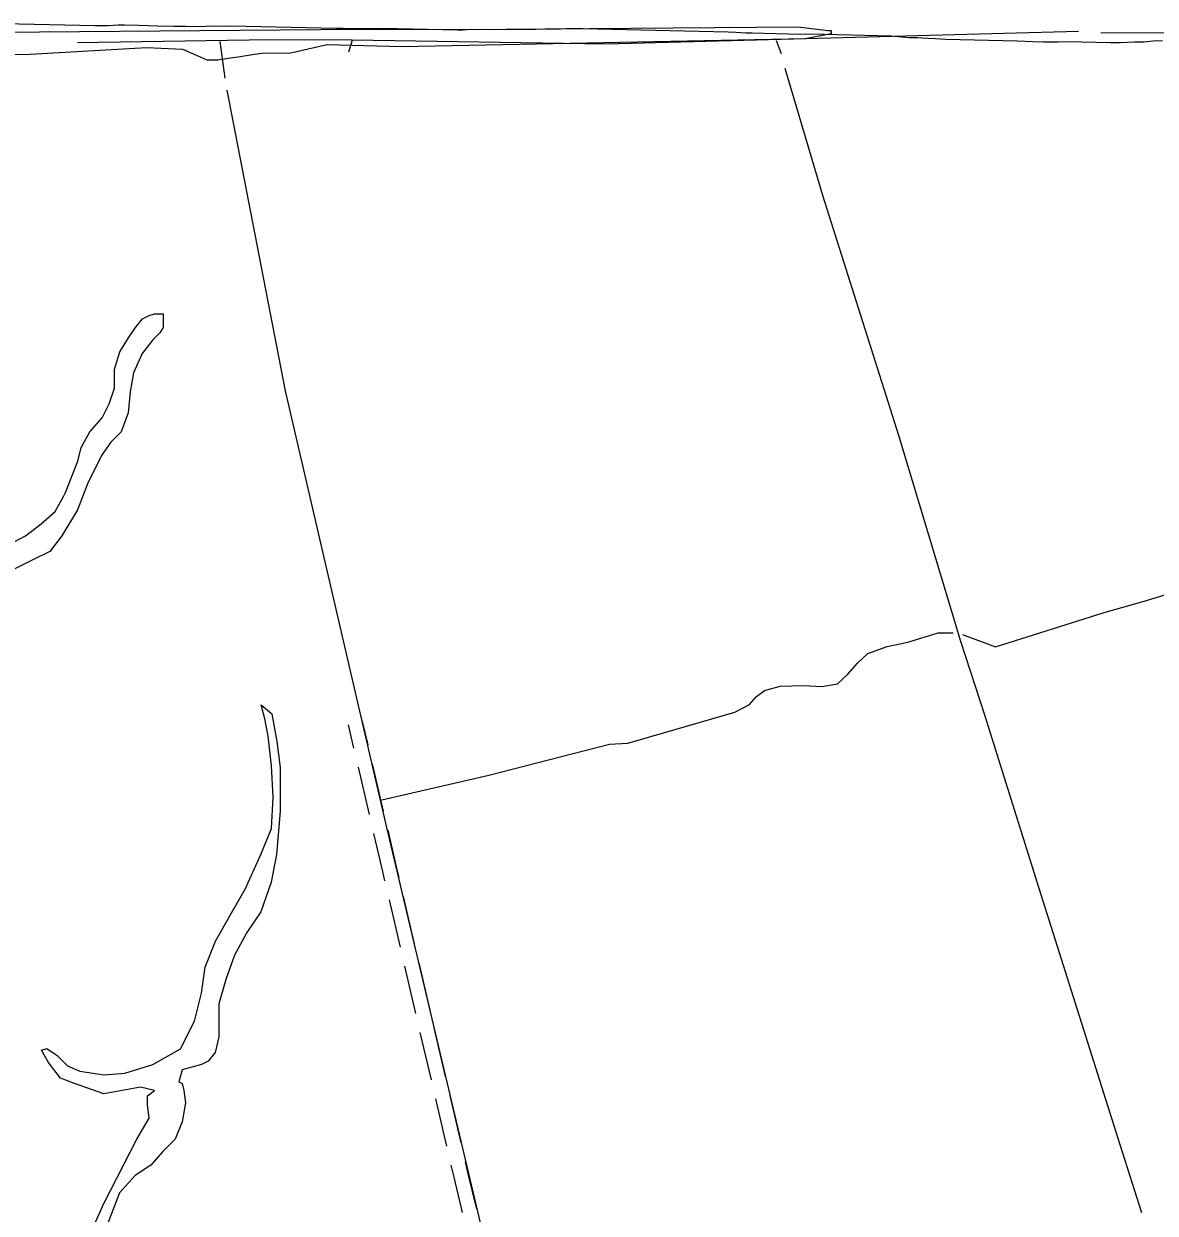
# Model space of a CAD drawing. Extents: x 3172297 to 3210190, y 958463 to 983887.
# Drawn here: x 3182368 to 3184693, y 971315 to 973760 of the extents above; entities that cross this region are included whole.
import ezdxf

# ---------------------------------------------------------------- set-up
doc = ezdxf.new("R2010")
doc.units = 0
for name, color, linetype in [('V-ROAD-CNTR', 7, 'Continuous'), ('V-SITE-VEGE', 7, 'Continuous'), ('V-TOPO-SHOR', 7, 'Continuous')]:
    doc.layers.add(name, color=color, linetype=linetype)

msp = doc.modelspace()

# ---------------------------------------------------------------- linework, layer by layer
at = {"layer": 'V-ROAD-CNTR'}
for p, q in [((3183046.3, 972271), (3183035, 972319.2)), ((3183075.5, 972278), (3183064.2, 972326)), ((3183078.1, 972134.7), (3183055.4, 972232.1)), ((3183107.3, 972141.6), (3183084.6, 972239)), ((3183141.8, 971862), (3183119.1, 971959.4)), ((3183171, 971869), (3183148.2, 971966.3)), ((3183202.8, 971732.6), (3183180.1, 971830)), ((3183173.7, 971725.7), (3183150.9, 971823.1)), ((3183205.5, 971589.4), (3183182.8, 971686.7)), ((3183234.7, 971596.3), (3183211.9, 971693.7)), ((3183237.3, 971453), (3183214.6, 971550.4)), ((3183266.5, 971460), (3183243.8, 971557.4))]:
    msp.add_line(p, q, dxfattribs=at)
for points in [[(3183139.2, 972005.3), (3183134.6, 972024.7), (3183116.4, 972102.7)], [(3183110, 971998.4), (3183105.4, 972017.9), (3183087.2, 972095.7)], [(3183269.6, 971316.8), (3183252.1, 971389.6), (3183246.4, 971414.1)], [(3183298.8, 971323.7), (3183281.3, 971396.5), (3183275.6, 971421)]]:
    msp.add_lwpolyline(points, dxfattribs=at)
at = {"layer": 'V-SITE-VEGE'}
for points in [[(3183864.7, 973740.4), (3183851.5, 973740.7), (3183831, 973741.9), (3183815.8, 973742.2), (3183516.5, 973749.5), (3183502.6, 973749.1), (3183483.4, 973749.6), (3183470.8, 973748.6), (3183450.3, 973748.4), (3183439.1, 973748.7), (3183421.2, 973747.8), (3183409.3, 973747.4), (3183376.3, 973748.2), (3183362.3, 973747.2), (3183342.5, 973747.7), (3183329.9, 973747.4), (3183310.8, 973747.8), (3183292.9, 973747.6), (3183287.6, 973747.7), (3183271.1, 973746.8), (3183259.8, 973746.4), (3183104.5, 973750.2), (3183086, 973749.3), (3183078.1, 973749.5), (3183057.6, 973749.3), (3183023.2, 973750.2), (3183010, 973749.8), (3182793.2, 973755.1), (3182783.9, 973754), (3182758.8, 973754.6), (3182741.6, 973754.3), (3182717.1, 973753.6), (3182700.6, 973754), (3182676.8, 973753.9), (3182641.8, 973754.8), (3182603.5, 973756.3), (3182575.1, 973757), (3182561.8, 973756.7), (3182541.3, 973755.2), (3182527.4, 973755.5), (3182514.2, 973755.2), (3182326.5, 973759.7)], [(3184708.1, 973724.6), (3184688.9, 973723.8), (3184669.6, 973722.2), (3184650.5, 973722), (3184621.3, 973720.8), (3184600.8, 973720.6), (3184511.6, 973722.8), (3184493.1, 973721.9), (3184463.3, 973721.9), (3184441.5, 973722.5), (3184409.2, 973723.9), (3184263.1, 973727.4), (3184241.3, 973728.6), (3184226.1, 973729.7), (3184203.7, 973730.9), (3184187.8, 973731.2), (3184165.4, 973733.1), (3184150.2, 973734.1), (3183985.7, 973738.1), (3183964.5, 973738), (3183864.7, 973740.4)]]:
    msp.add_lwpolyline(points, dxfattribs=at)
at = {"layer": 'V-TOPO-SHOR'}
for p, q in [((3182781.6, 973648.3), (3182771.1, 973723.3)), ((3183925.4, 973698.1), (3183914.7, 973724.9))]:
    msp.add_line(p, q, dxfattribs=at)
for points in [[(3182070.1, 973740.3), (3183059.4, 973748.6), (3183273.7, 973748.1), (3183959.4, 973753.5), (3184020.1, 973746.2), (3184027.2, 973746.2), (3184027.2, 973739.1), (3183973.6, 973728.5), (3183145, 973712.7), (3182991.5, 973716.6), (3182912.9, 973699), (3182862.9, 973699.1), (3182837.8, 973695.6), (3182812.8, 973692.1), (3182787.8, 973688.6), (3182766.4, 973685), (3182745, 973685.1), (3182720, 973695.9), (3182695, 973706.6), (3182620, 973710.4), (3182380.7, 973696.7), (3181527.1, 973684.5)], [(3184535.2, 973743.9), (3183924.5, 973727.6), (3183563.8, 973717.8), (3183042.5, 973726.2), (3183035.3, 973701.2)], [(3185294.2, 973734.7), (3185235.1, 973742.2), (3184581.6, 973740.3)], [(3183042.5, 973726.2), (3182874.6, 973726.6), (3182478.2, 973720.5)], [(3184665.8, 971316.2), (3184621.5, 971455.6), (3184455, 971982.7), (3184343.4, 972336.5), (3184293.8, 972490.2), (3184166.2, 972913.7), (3184010.3, 973406.9), (3183932.4, 973667.8)], [(3182785.1, 973623.3), (3182905, 973005.2), (3183113.5, 972108.3), (3183346.7, 971122.2), (3183594.2, 970100.2), (3183774.6, 969417.7)], [(3182324.6, 972682.6), (3182371.1, 972707.5), (3182403.3, 972732.4), (3182432, 972757.3), (3182446.3, 972782.3), (3182449.9, 972789.4), (3182453.5, 972796.5), (3182478.6, 972860.8), (3182485.9, 972889.3), (3182503.8, 972921.4), (3182528.9, 972949.9), (3182543.2, 972978.5), (3182554, 973010.6), (3182554.1, 973049.9), (3182564.9, 973085.5), (3182582.8, 973114.1), (3182597.2, 973135.5), (3182611.5, 973153.3), (3182625.8, 973160.4), (3182636.5, 973163.9), (3182654.4, 973163.9), (3182654.3, 973135.3), (3182647.1, 973124.6), (3182632.8, 973110.4), (3182611.3, 973081.9), (3182593.4, 973042.6), (3182586.1, 973003.3), (3182582.5, 972960.5), (3182568.1, 972921.3), (3182546.6, 972899.9), (3182528.7, 972874.9), (3182500, 972817.8), (3182478.4, 972760.8), (3182446.1, 972707.3), (3182421, 972675.2), (3182385.3, 972657.4), (3182349.5, 972639.7)], [(3184297.4, 972504.5), (3184365.1, 972479.3), (3184588.5, 972550.2), (3184670.7, 972573.2), (3184845.8, 972626.3), (3184954.8, 972668.9), (3185015.6, 972688.4), (3185083.5, 972706.1), (3185176.4, 972725.5), (3185263.9, 972746.7), (3185308.6, 972768), (3185415.9, 972844.5), (3185594.8, 972969.1), (3185646, 973010.6)], [(3183103.8, 972164.6), (3183323.5, 972215.9), (3183571.9, 972279.5), (3183609.4, 972281.2), (3183829.2, 972344.9), (3183859.6, 972360.9), (3183873.9, 972377), (3183890, 972389.4), (3183922.1, 972398.3), (3183970.4, 972399.9), (3184007.8, 972398.1), (3184040, 972403.3), (3184061.5, 972422.9), (3184081.2, 972446.1), (3184102.6, 972465.7), (3184142, 972479.9), (3184184.8, 972488.7), (3184247.4, 972508.2), (3184277.7, 972508.1)], [(3182467.4, 971189.4), (3182532, 971335.6), (3182600.2, 971467.6), (3182625.3, 971510.4), (3182621.8, 971539), (3182621.8, 971556.9), (3182636.2, 971567.5), (3182607.6, 971574.7), (3182532.6, 971560.6), (3182471.9, 971582.2), (3182443.4, 971593), (3182418.4, 971625.2), (3182404.2, 971650.2), (3182414.9, 971653.8), (3182436.3, 971639.5), (3182457.7, 971618), (3182482.7, 971607.2), (3182532.7, 971599.9), (3182575.5, 971603.4), (3182632.7, 971621.1), (3182689.9, 971653.1), (3182718.7, 971710.2), (3182733.1, 971767.3), (3182740.4, 971820.8), (3182761.9, 971874.4), (3182794.2, 971931.4), (3182822.9, 971981.3), (3182855.2, 972052.7), (3182876.8, 972106.2), (3182880.5, 972170.5), (3182877.1, 972234.8), (3182870.1, 972295.5), (3182863, 972331.2), (3182856, 972359.8), (3182877.4, 972341.9), (3182887.9, 972284.8), (3182894.9, 972231.2), (3182894.7, 972141.9), (3182887.4, 972052.6), (3182876.5, 971995.5), (3182854.9, 971934.8), (3182826.2, 971892.1), (3182801.1, 971845.7), (3182783.1, 971795.7), (3182768.7, 971745.8), (3182768.6, 971677.9), (3182761.3, 971645.8), (3182747, 971628), (3182732.7, 971620.9), (3182693.4, 971610.2), (3182686.2, 971585.3), (3182693.3, 971581.7), (3182696.9, 971567.4), (3182700.4, 971542.4), (3182693.1, 971503.1), (3182678.8, 971467.4), (3182653.7, 971442.5), (3182628.6, 971414), (3182596.4, 971392.6), (3182564.2, 971357), (3182524.7, 971253.5)]]:
    msp.add_lwpolyline(points, dxfattribs=at)

doc.saveas('drawing.dxf')
